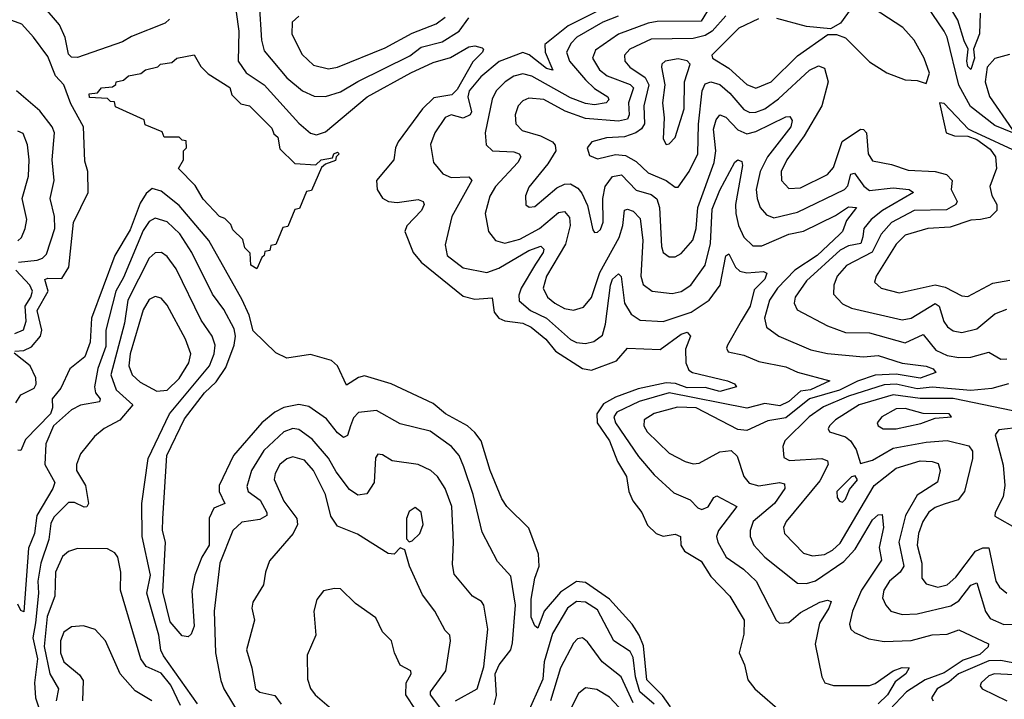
# Model space of a CAD drawing. Extents: x 1552033 to 1694788, y 811965 to 917215.
# Tile 517 of 632: x 1651091 to 1654387, y 895410 to 897683. Entities that reach past the tile are written whole.
import ezdxf

# ---------------------------------------------------------------- set-up
doc = ezdxf.new("R2010")
doc.units = 0

msp = doc.modelspace()

# ---------------------------------------------------------------- linework, layer by layer
at = {"layer": '0CON20XD'}
for points in [[(1654306, 897705), (1654304, 897636), (1654283.8, 897585), (1654286.4, 897555), (1654275, 897516.7), (1654265, 897526.7), (1654261.7, 897545), (1654266.2, 897585), (1654252, 897612), (1654231.7, 897681.7), (1654145, 897825.7)], [(1651808.4, 897765), (1651825.2, 897644.8), (1651822, 897545), (1651849.7, 897505), (1651909.3, 897465), (1652025, 897337.6), (1652065, 897304.1), (1652085, 897298.4), (1652115, 897308.1), (1652254.2, 897425), (1652400.3, 897505), (1652475, 897539.6), (1652533.3, 897556.7), (1652595, 897592.1), (1652614.6, 897595.4), (1652638.9, 897588.9), (1652643.8, 897585), (1652640.6, 897575), (1652607.9, 897542.1), (1652555, 897449.2), (1652537.7, 897432.3), (1652477.9, 897422.1), (1652439.9, 897385), (1652358.4, 897275), (1652348.8, 897255), (1652343.9, 897215), (1652285.9, 897145), (1652287.2, 897115), (1652305, 897085.9), (1652325.8, 897075), (1652355, 897071.3), (1652425, 897082), (1652442.2, 897075), (1652445.3, 897065), (1652436.6, 897045), (1652386.5, 896993.5), (1652380.7, 896975), (1652408.5, 896905), (1652435, 896872.2), (1652575, 896757.9), (1652615, 896748.4), (1652673, 896753), (1652679.2, 896705), (1652694.7, 896685), (1652715.4, 896675.4), (1652775, 896668.2), (1652803.2, 896655), (1652851.9, 896615), (1652884.9, 896574.9), (1652975, 896516.5), (1653005, 896510.8), (1653088.2, 896541.8), (1653125, 896584), (1653235, 896580), (1653305, 896631.8), (1653325, 896637.5), (1653336.2, 896625), (1653319.4, 896580.6), (1653320.7, 896535), (1653330.6, 896510.6), (1653342.8, 896502.8), (1653460, 896475), (1653483.8, 896465), (1653490, 896455), (1653435, 896439.8), (1653385, 896453.1), (1653325, 896451.6), (1653286.2, 896466.2), (1653255, 896468.7), (1653161.5, 896448.5), (1653085, 896420.5), (1653045, 896398.5), (1653023.1, 896365), (1653024.4, 896335), (1653064.9, 896275), (1653091.7, 896205), (1653122.7, 896155), (1653129.6, 896105), (1653143.9, 896073.9), (1653174, 896035), (1653192.8, 895992.7), (1653221.8, 895965), (1653245, 895955.2), (1653285, 895961.8), (1653302.5, 895955), (1653304.2, 895925), (1653315.8, 895905), (1653371.6, 895871.6), (1653405, 895820.4), (1653468.2, 895755), (1653516.1, 895675), (1653515, 895627.5), (1653498.8, 895565), (1653517.5, 895525), (1653528.5, 895475), (1653551.5, 895445), (1653644.3, 895365)], [(1651592.8, 897685), (1651578.4, 897671.6), (1651465, 897627.1), (1651435, 897609.6), (1651285, 897556.8), (1651265, 897558.4), (1651255, 897567.9), (1651243.4, 897623.4), (1651225, 897665.5), (1651169.7, 897729.7)], [(1651893, 897737), (1651900.6, 897615), (1651909.3, 897579.3), (1651985, 897489.3), (1652037.9, 897445), (1652077, 897427), (1652115, 897426.7), (1652165, 897441.9), (1652223.2, 897476.8), (1652397.2, 897562.8), (1652435, 897590.8), (1652505, 897609.6), (1652561.7, 897645), (1652595, 897689.3)], [(1653072.3, 897735), (1652927.3, 897662.7), (1652849.3, 897600.7), (1652850.2, 897575), (1652875.8, 897514.2), (1652855, 897520.2), (1652796, 897566), (1652775, 897573.1), (1652696.3, 897543.7), (1652635, 897492.5), (1652595.6, 897445), (1652591.4, 897425), (1652603, 897375), (1652599.4, 897365), (1652575, 897353.9), (1652535, 897364.7), (1652515, 897356.2), (1652480.3, 897305), (1652466.1, 897266.1), (1652476.2, 897205), (1652507.4, 897167.4), (1652535, 897155.9), (1652595, 897157.5), (1652604.6, 897145), (1652537.6, 897025), (1652515, 896930), (1652521.5, 896895), (1652575, 896852.9), (1652655, 896837.4), (1652695, 896852.3), (1652795, 896911.6), (1652835.2, 896925.2), (1652845.7, 896915.7), (1652843.8, 896905), (1652817.9, 896865)], [(1653402.6, 897727.4), (1653371.6, 897678.4), (1653225, 897677.3), (1653195, 897671.8), (1653095, 897634.8), (1653018.4, 897581.6), (1653008.9, 897555), (1653031.9, 897515), (1653057.3, 897495), (1653135, 897466), (1653145.9, 897455), (1653128.8, 897405), (1653131.5, 897365), (1653125, 897350.2), (1653095, 897343.7), (1652985, 897352.4), (1652917.2, 897377.2), (1652845, 897415.8), (1652795, 897420.7), (1652775, 897411.8), (1652759.4, 897395), (1652749.7, 897365), (1652752, 897335), (1652773, 897313), (1652834.7, 897295.3), (1652874.7, 897275), (1652883.4, 897263.4), (1652885.6, 897245), (1652859.1, 897200.9), (1652795, 897123.1), (1652783.7, 897093.7), (1652785, 897064.2), (1652796.4, 897056.4), (1652815, 897058.8), (1652889.3, 897120.7), (1652915, 897133.3), (1652935, 897133.7), (1652959.2, 897119.2), (1652972.9, 897102.8), (1652991.4, 897061.4), (1653010, 896980), (1653015, 896971.2), (1653025, 896972.5), (1653035, 896981.4), (1653044, 897006), (1653042.9, 897085), (1653050.5, 897125), (1653075, 897158.9), (1653105, 897164.3), (1653155, 897112.9), (1653205, 897098.5), (1653223.9, 897083.9), (1653232.5, 897055), (1653239.2, 896925), (1653245.4, 896905), (1653265, 896889.6), (1653285, 896890.3), (1653305, 896901.6), (1653344.3, 896945.7), (1653355.1, 896985), (1653361.1, 897055), (1653416, 897206), (1653421.2, 897245), (1653413.1, 897316.9), (1653422, 897348), (1653435, 897365.4), (1653455, 897356.7), (1653495, 897314.8), (1653525, 897301.7), (1653555, 897309.4), (1653655, 897358.4), (1653668.9, 897358.9), (1653676.2, 897346.2), (1653671.9, 897325), (1653594.5, 897225), (1653569.8, 897175), (1653556.7, 897115), (1653559.1, 897085), (1653569.7, 897055), (1653590.5, 897030.5), (1653615, 897020.7), (1653695, 897039.3), (1653851.3, 897115), (1653862.5, 897127.5), (1653873.1, 897166.9), (1653885, 897169.5), (1653916.4, 897126.4), (1653935, 897111.5), (1654015, 897120.4), (1654068.8, 897115), (1654083.1, 897105), (1653979.2, 897045), (1653941.3, 897015), (1653916.6, 896985), (1653913.2, 896956.8), (1653906, 896935), (1653865, 896926.7), (1653837.8, 896912.2), (1653725, 896809.8), (1653687.2, 896755), (1653683.5, 896735), (1653692.9, 896712.9), (1653795, 896659.3), (1653855, 896636.9), (1653935, 896635.9), (1654055, 896602.5), (1654115, 896629.7), (1654157.9, 896577.9), (1654195, 896559.6), (1654235, 896552.8), (1654275, 896554.8), (1654335, 896571.4), (1654375, 896548.2), (1654395, 896548.6)], [(1653555, 897454.7), (1653606.6, 897475), (1653695, 897562.5), (1653795.9, 897634.1), (1653825, 897634), (1653855, 897622.5), (1653935, 897542.5), (1653993.3, 897505), (1654055, 897482.5), (1654095, 897480), (1654125, 897470), (1654136, 897504), (1654118.6, 897555), (1654084.6, 897615), (1654046.7, 897656.7), (1653925, 897735.8)], [(1653885, 897736), (1653838.6, 897671.4), (1653805, 897652.5), (1653725, 897661), (1653625, 897687.5)], [(1654415.6, 897304.4), (1654355, 897329.7), (1654273.2, 897393.2), (1654234.2, 897464.3), (1654196, 897625), (1654185.2, 897645), (1654128.2, 897728.2)], [(1652025.3, 897694.7), (1652003.6, 897675), (1652002.5, 897635), (1652036.9, 897566.9), (1652075, 897531.6), (1652125, 897518.6), (1652155, 897524.8), (1652315, 897588.9), (1652405, 897638), (1652485, 897669.6), (1652515, 897691.2)], [(1653094.7, 897695), (1653042.9, 897675), (1652955.9, 897625), (1652936.5, 897605), (1652921.7, 897575), (1652931.2, 897545), (1652985, 897482), (1653015, 897453.3), (1653060, 897425), (1653063.1, 897415), (1653054.7, 897405.3), (1653015, 897398.3), (1652985, 897402.9), (1652935, 897422.2), (1652805, 897494.1), (1652775, 897502.1), (1652745.2, 897494.8), (1652715.9, 897475), (1652685.8, 897445), (1652672.3, 897417.7), (1652649.7, 897305), (1652652.9, 897265), (1652674.2, 897245), (1652745, 897241.1), (1652762.5, 897235), (1652768.9, 897225), (1652758.8, 897205), (1652683.8, 897125), (1652665, 897093.3), (1652649.5, 897035), (1652660, 896975), (1652683.5, 896945), (1652715.3, 896935.3), (1652765, 896948.6), (1652831.3, 896985), (1652895, 897038), (1652915, 897041.1), (1652931.6, 897021.6), (1652933.8, 896995), (1652918, 896932), (1652854.4, 896825), (1652843.8, 896785), (1652857.3, 896755), (1652881.8, 896735), (1652915, 896717.4), (1652945, 896711.4), (1652978.1, 896721.9), (1653005, 896753.5), (1653032.5, 896837.6), (1653097.9, 896955), (1653110, 896995), (1653115, 897045.6), (1653125, 897049.3), (1653145, 897043.1), (1653167.9, 897017.9), (1653176.7, 896945), (1653169.8, 896825), (1653177.9, 896797.9), (1653208, 896775), (1653275, 896767.4), (1653305, 896774.2), (1653338, 896795), (1653385, 896862.1), (1653402.8, 896935), (1653409.2, 897049.2), (1653435, 897112.8), (1653485, 897207.1), (1653495, 897214.4), (1653508.5, 897208.5), (1653510, 897195), (1653486.7, 897065), (1653487.9, 897035), (1653497.2, 896995), (1653515, 896955.4), (1653545, 896926.5), (1653575, 896927), (1653665, 896965.9), (1653715, 896975.9), (1653821.9, 897028.1), (1653865, 897057.8), (1653891.9, 897055), (1653858.8, 897011.2), (1653844.8, 896975), (1653835.2, 896965), (1653760.2, 896895), (1653685.1, 896844.9), (1653627.2, 896785), (1653600.6, 896745), (1653584.4, 896685), (1653591.1, 896655), (1653631.5, 896625), (1653739.2, 896579.2), (1653795, 896566.8), (1653915, 896555.8), (1653965, 896559.7), (1654045, 896534.2), (1654125, 896524.4), (1654148.9, 896515), (1654157.3, 896502.7), (1654105, 896484.3), (1654025, 896497.7), (1653955, 896494.3), (1653895, 896473.7), (1653835, 896444.2), (1653734.3, 896415), (1653655, 896351.8), (1653595, 896341), (1653525, 896308.8), (1653495, 896312.9), (1653355, 896385.1), (1653293.3, 896386.7), (1653215, 896366.1), (1653181.6, 896345), (1653179.7, 896325), (1653191.1, 896305), (1653265, 896233.2), (1653318.1, 896205), (1653345, 896197.9), (1653365, 896200.3), (1653435, 896237.6), (1653472.3, 896242.3), (1653493.1, 896223.1), (1653515.3, 896155), (1653533.1, 896133.1), (1653565, 896124.2), (1653634.7, 896134.7), (1653651.1, 896131.1), (1653652.6, 896115), (1653617.1, 896065), (1653545.8, 896005), (1653535.9, 895975), (1653536.5, 895955), (1653548, 895925), (1653585.3, 895885), (1653695, 895798.7), (1653725, 895796.8), (1653755, 895805.7), (1653849.6, 895870.4), (1653887.7, 895912.3), (1653945, 896010.5), (1653965, 896027.3), (1653977.6, 896027.6), (1653982, 895985), (1653967.5, 895917.5), (1653975.2, 895874.8), (1653908.6, 895775), (1653878.5, 895705), (1653869.1, 895660.9), (1653873.1, 895645), (1653885, 895632.9), (1653932.8, 895612.7), (1653985, 895603.4), (1654075, 895607), (1654145, 895625.2), (1654195, 895627.6), (1654235, 895641.9), (1654333.3, 895595), (1654332.6, 895585), (1654305, 895559.8), (1654249.5, 895540.5), (1654185, 895498.8), (1654121.3, 895475), (1654059.1, 895435), (1654002, 895375)], [(1653455, 897696.2), (1653409.2, 897645), (1653385, 897629.9), (1653345, 897620.7), (1653205, 897618.1), (1653132.9, 897585), (1653115.8, 897565), (1653116.7, 897545), (1653133.8, 897525), (1653185, 897489.7), (1653197, 897465), (1653179.7, 897395), (1653183, 897335), (1653172.1, 897317.9), (1653153.4, 897305), (1653115, 897291.5), (1653055, 897288.4), (1653005.8, 897275), (1652990.9, 897255), (1652998.6, 897228.6), (1653025, 897217.3), (1653085, 897232.7), (1653119, 897229), (1653155, 897209), (1653195, 897170.9), (1653255, 897145.6), (1653285, 897122.5), (1653295, 897122.9), (1653332.4, 897175), (1653360.8, 897235), (1653363.3, 897333.3), (1653375.8, 897445), (1653385, 897468.6), (1653405, 897475.8), (1653435, 897466.1), (1653468, 897438), (1653515, 897382.6), (1653535, 897372.9), (1653555, 897373.8), (1653585, 897385.2), (1653631.3, 897418.7), (1653735, 897514.3), (1653765, 897529.3), (1653785, 897520.6), (1653796.8, 897475), (1653776.5, 897395), (1653717, 897295), (1653659.2, 897215), (1653639.8, 897175), (1653640.6, 897145), (1653665, 897118.9), (1653705, 897121.2), (1653795, 897165.2), (1653815, 897189.1), (1653843.9, 897276.1), (1653905, 897317.2), (1653915.7, 897315.7), (1653925.3, 897305), (1653931.4, 897235), (1653945, 897211.2), (1654009.3, 897199.3), (1654065, 897179.4), (1654155, 897176), (1654193.1, 897165), (1654212.7, 897145), (1654208.8, 897115), (1654229.1, 897075), (1654224.5, 897065), (1654193, 897047), (1654085, 897044.5), (1654009.6, 897005), (1653974.3, 896965.7), (1653943.9, 896906.1), (1653858.9, 896861.1), (1653826.8, 896825), (1653816.5, 896795), (1653814.6, 896765), (1653845, 896732.6), (1653875, 896717.8), (1654045, 896679.6), (1654075, 896685.2), (1654155, 896734.3), (1654168.3, 896725), (1654184, 896674), (1654196.2, 896656.2), (1654215, 896642.7), (1654245, 896637.4), (1654295, 896648.9), (1654355, 896699.1), (1654395, 896714.6)], [(1653564.2, 897685.8), (1653498.4, 897655), (1653407.5, 897565), (1653410.6, 897555), (1653465, 897521.6), (1653525, 897466.5), (1653555, 897454.7)], [(1651075.5, 896574.5), (1651105, 896576.2), (1651131.2, 896588.8), (1651161.4, 896625), (1651165.1, 896645.1), (1651150, 896710), (1651186.3, 896775), (1651175.3, 896814.7), (1651185, 896818.5), (1651232.4, 896817.6), (1651255.6, 896855), (1651271.6, 897005), (1651320.3, 897105), (1651318.8, 897175), (1651309.5, 897209.5), (1651304.5, 897324.5), (1651262, 897402), (1651239.4, 897465), (1651211.2, 897495), (1651185, 897560), (1651138, 897625), (1651098, 897668), (1651065, 897680.3)], [(1651885, 896850), (1651865, 896862.5), (1651862.5, 896902.5), (1651845, 896920), (1651838.3, 896948.3), (1651805, 896980), (1651798.3, 896998.3), (1651778.3, 897018.3), (1651760, 897025), (1651705, 897082.5), (1651678.3, 897128.3), (1651622.5, 897185), (1651640, 897215), (1651640, 897245), (1651650, 897255), (1651648.3, 897278.3), (1651635, 897280), (1651625, 897290), (1651575, 897290), (1651568.3, 897308.3), (1651511.7, 897331.7), (1651508.3, 897348.3), (1651411.7, 897391.7), (1651408.3, 897408.3), (1651395, 897410), (1651385, 897420), (1651325, 897422.5), (1651323.8, 897435), (1651351.7, 897438.3), (1651365, 897455.6), (1651401.7, 897458.3), (1651413, 897467), (1651413.8, 897475), (1651438.8, 897481.2), (1651455, 897495.5), (1651497, 897503), (1651512.5, 897515), (1651554.1, 897525.9), (1651562.5, 897535), (1651600, 897540), (1651617.5, 897555), (1651675, 897566.2), (1651697, 897527), (1651721.7, 897501.7), (1651795, 897456.7), (1651801.7, 897431.7), (1651831.7, 897401.7), (1651860, 897395), (1651935, 897320), (1651941.7, 897301.7), (1651955, 897290), (1651961.7, 897251.7), (1652011.7, 897201.7), (1652082.5, 897197.5), (1652100, 897215), (1652138.3, 897221.7), (1652142.5, 897235), (1652155, 897240), (1652160, 897235), (1652150, 897225), (1652148.3, 897211.7), (1652115, 897200), (1652101.7, 897188.3), (1652068.3, 897111.7), (1652051.7, 897108.3), (1652028.3, 897051.7), (1652011.7, 897048.3), (1651988.3, 896991.7), (1651971.7, 896988.3), (1651948.3, 896931.7), (1651931.7, 896928.3), (1651928.3, 896911.7), (1651911.7, 896908.3), (1651910, 896895), (1651901.7, 896888.3), (1651885, 896850)], [(1653255, 897265.8), (1653265, 897268.1), (1653285, 897289.2), (1653315.2, 897385), (1653316.4, 897475), (1653335.4, 897535), (1653325.7, 897545.7), (1653295, 897552), (1653251.4, 897545), (1653240.4, 897535), (1653239.1, 897525), (1653250.4, 897465), (1653243, 897405), (1653248.4, 897355), (1653244.6, 897285), (1653255, 897265.8)], [(1654403.7, 897566.4), (1654355, 897553.3), (1654329, 897525), (1654323, 897475), (1654336.6, 897426.6), (1654414.6, 897315)], [(1651087.3, 896872.7), (1651149.4, 896879.4), (1651167.3, 896885), (1651180.7, 896899.3), (1651209.3, 896985), (1651207.8, 897025), (1651193.5, 897085), (1651206.6, 897145), (1651200.3, 897215), (1651207.6, 897305), (1651199.4, 897325), (1651158.9, 897378.9), (1651080.9, 897445)], [(1654444.1, 897234.1), (1654280, 897310), (1654266.9, 897316.9), (1654185, 897402.5), (1654170, 897405), (1654192, 897305), (1654220, 897295), (1654265, 897293.8), (1654295, 897282.5), (1654339.9, 897249.9), (1654357.7, 897225), (1654360.3, 897185), (1654338.6, 897125), (1654344.7, 897095), (1654362, 897065), (1654361.3, 897045), (1654338.1, 897021.9), (1654307.5, 897015)], [(1651085, 896943.4), (1651097.3, 896955), (1651109.7, 896985), (1651114.7, 897015), (1651099.1, 897085), (1651120.2, 897159.8), (1651122.5, 897215), (1651117.6, 897265), (1651103, 897303), (1651085, 897310)], [(1653269.6, 895385), (1653242.6, 895422.6), (1653189.8, 895475), (1653178.7, 895588.7), (1653165, 895624.7), (1653140.7, 895660.7), (1653065.3, 895745.3), (1652985, 895801.1), (1652955, 895804.4), (1652901.7, 895768.3), (1652846.7, 895705), (1652825, 895647.5), (1652815, 895655.6), (1652803.5, 895685), (1652803.5, 895745), (1652815.2, 895815), (1652829.4, 895855), (1652827.6, 895895), (1652795, 895981.9), (1652722.2, 896055), (1652705, 896080.8), (1652665.8, 896175), (1652636.2, 896275), (1652615, 896302.4), (1652589.6, 896325), (1652516.6, 896365), (1652475, 896399.6), (1652335, 896464.7), (1652245, 896492.2), (1652225, 896486.7), (1652185, 896460.8), (1652155, 896525.3), (1652135, 896542.8), (1652065, 896563.5), (1651985, 896550.9), (1651948.8, 896568.8), (1651873, 896643), (1651859.6, 896695), (1651836.1, 896746.1), (1651724.8, 896945), (1651625, 897062.2), (1651565, 897109.8), (1651535, 897118.1), (1651515, 897102.1), (1651495, 897069.3), (1651460.6, 896980.6), (1651410.1, 896895), (1651331.4, 896685), (1651326.7, 896605), (1651309.5, 896555), (1651258.8, 896515), (1651229, 896451), (1651199.6, 896415), (1651201.4, 896385), (1651194.9, 896365), (1651111, 896279), (1651095, 896242.5), (1651085, 896243.3)], [(1652678.8, 895391.2), (1652687.5, 895422.5), (1652682.7, 895495), (1652696.3, 895525), (1652734.8, 895575), (1652741.2, 895598.8), (1652750.6, 895725), (1652735, 895821.4), (1652690.5, 895870.5), (1652638.9, 895968.9), (1652609.1, 896095), (1652577.5, 896187.5), (1652561.6, 896225), (1652536, 896256), (1652465, 896306.6), (1652365, 896331.2), (1652285, 896375.8), (1652225, 896369.5), (1652208.5, 896351.5), (1652198, 896325), (1652188, 896292), (1652175, 896286.2), (1652155, 896301.1), (1652118.4, 896348.4), (1652059.1, 896389.1), (1652025, 896396.1), (1651975, 896385.6), (1651945, 896370.9), (1651901.9, 896335), (1651806.3, 896225), (1651758.5, 896125), (1651758.9, 896105), (1651777.7, 896065), (1651741.1, 896048.9), (1651725, 896015.8), (1651725.3, 895925), (1651700.9, 895885), (1651677.6, 895825), (1651667, 895773), (1651675.2, 895654.8), (1651665, 895628), (1651655, 895619.2), (1651635, 895622.5), (1651595, 895668.5), (1651569.8, 895769.8), (1651579.3, 895935), (1651568.8, 895975), (1651570.8, 896015), (1651583.5, 896225), (1651642.3, 896347.7), (1651709.8, 896435), (1651748.6, 896471.4), (1651780.7, 896519.3), (1651809.1, 896595), (1651813.4, 896625), (1651809.3, 896649.3), (1651775, 896713.3), (1651736.9, 896765), (1651667.1, 896905), (1651626.9, 896966.9), (1651585, 897007.5), (1651545, 897018.8), (1651525, 897008.1), (1651505, 896978.4), (1651439.1, 896820.9), (1651413.2, 896775), (1651379.2, 896645), (1651379.4, 896590.6), (1651353.3, 896516.7), (1651341.6, 896455), (1651344.6, 896434.6), (1651360.5, 896415), (1651358.5, 896405), (1651295, 896394), (1651265, 896377.7), (1651204.3, 896325), (1651179, 896265), (1651175.1, 896195.1), (1651209, 896135), (1651202.5, 896115), (1651148.3, 896025), (1651141, 895965), (1651121, 895915), (1651105, 895702), (1651095, 895707.1), (1651085, 895728.5)], [(1654307.5, 897015), (1654275, 897012.3), (1654205, 896989.6), (1654131.2, 896985), (1654055, 896962.7), (1654025, 896932.3), (1653957.3, 896825), (1653952.5, 896805), (1653974.3, 896785), (1654035, 896769.7), (1654155.8, 896795.8), (1654188.8, 896788.8), (1654245, 896760), (1654265, 896757.3), (1654348.2, 896801.8), (1654405, 896812.1)], [(1651686.4, 895395), (1651572.6, 895555), (1651564.1, 895574.1), (1651557.2, 895625), (1651517.3, 895765), (1651528.7, 895825), (1651501.2, 895955), (1651499.5, 896065), (1651521.6, 896215), (1651593.2, 896365), (1651726.3, 896525), (1651742.5, 896565), (1651745.6, 896595), (1651735.7, 896625), (1651698.4, 896678.4), (1651615, 896850), (1651585, 896891.5), (1651565.7, 896905), (1651545, 896903.3), (1651524.8, 896885), (1651453.4, 896745), (1651442.1, 896667.9), (1651396.2, 896495), (1651414.3, 896445), (1651470, 896395), (1651426.9, 896343.1), (1651374.2, 896315.8), (1651341.5, 896288.5), (1651295, 896230.8), (1651281.2, 896195), (1651281.8, 896175), (1651312, 896125), (1651321.9, 896065), (1651316, 896054), (1651307, 896053), (1651275, 896067.9), (1651255, 896068), (1651205, 896018.7), (1651195, 895997.5), (1651188.9, 895945), (1651162.3, 895865), (1651151.8, 895805), (1651154.5, 895765), (1651144.5, 895665.5), (1651134.9, 895615), (1651151.4, 895545), (1651140.7, 895465), (1651143.8, 895415), (1651164.2, 895354.2)], [(1652817.9, 896865), (1652769.5, 896785), (1652761.7, 896761.7), (1652762.8, 896742.8), (1652800.5, 896710.5), (1652855, 896684.9), (1652935, 896613.1), (1652955, 896603.3), (1652985, 896600.2), (1653013, 896607), (1653041.5, 896628.5), (1653052.2, 896665), (1653068.1, 896795), (1653075, 896815.3), (1653095, 896832.9), (1653104.7, 896824.7), (1653115.4, 896735.4), (1653137.7, 896697.7), (1653167.7, 896677.7), (1653245, 896674), (1653338.5, 896705), (1653398.7, 896745), (1653435.8, 896795), (1653455, 896893.8), (1653465, 896900.5), (1653487, 896855), (1653501.7, 896841.7), (1653525, 896837), (1653580.5, 896840.5), (1653591.4, 896835), (1653585.3, 896815), (1653549.9, 896780.1), (1653535.6, 896725), (1653506.3, 896675), (1653460.4, 896595), (1653456.7, 896585), (1653462.2, 896572.2), (1653515, 896561.1), (1653565, 896539.6), (1653655, 896521.8), (1653694.5, 896504.5), (1653802.5, 896475), (1653737.5, 896445), (1653705, 896441.2), (1653665, 896405.6), (1653635, 896391.8), (1653585, 896399.9), (1653525, 896383.3), (1653265, 896434.6), (1653165, 896405.7), (1653089.9, 896370.1), (1653080, 896355), (1653085.2, 896335), (1653162, 896222), (1653215, 896160.8), (1653281, 896101), (1653335, 896077.7), (1653360.7, 896050.7), (1653374.8, 896044.8), (1653395, 896053.2), (1653414.8, 896085.2), (1653425, 896090.8), (1653491.5, 896055), (1653429.8, 895975), (1653423.1, 895955), (1653427.6, 895935), (1653455.9, 895885), (1653513.5, 895845), (1653556.5, 895805), (1653622.9, 895675), (1653634.3, 895665), (1653665, 895666.7), (1653705, 895700), (1653769.4, 895735), (1653795, 895741.1), (1653806.9, 895736.9), (1653799.7, 895715), (1653768.1, 895665), (1653754.1, 895594.1), (1653775.7, 895485), (1653786.2, 895465), (1653815, 895456.5), (1653935, 895456), (1653955, 895462.8), (1654015, 895505.3), (1654045, 895516.2), (1654068.8, 895515), (1654057.3, 895495), (1654021.9, 895468.1), (1653995.4, 895425), (1653965, 895394.2)], [(1651075, 896633.1), (1651103.9, 896646.1), (1651113.1, 896675), (1651109.3, 896725), (1651128.8, 896755), (1651133.8, 896775), (1651125.5, 896795), (1651077.9, 896845)], [(1651550.7, 896440.7), (1651585, 896444.1), (1651625, 896483.2), (1651657.4, 896535), (1651663.9, 896565), (1651645.7, 896615), (1651585, 896728.5), (1651565, 896752.1), (1651545, 896756.8), (1651525, 896746.8), (1651505, 896712.2), (1651460.7, 896565), (1651456.4, 896525), (1651468.1, 896495), (1651495, 896470.5), (1651550.7, 896440.7)], [(1651078.1, 896401.9), (1651095, 896428), (1651139.2, 896450.8), (1651146.4, 896463.6), (1651145.8, 896485), (1651125.8, 896525.7), (1651072.2, 896567.8)], [(1654400.6, 896465), (1654345, 896449.8), (1654275, 896442.6), (1654145, 896454.1), (1654095, 896448.9), (1654025, 896463.7), (1653985, 896462.2), (1653865, 896424), (1653781.9, 896388.1), (1653734, 896355), (1653652.5, 896275), (1653645.3, 896255), (1653648.7, 896218.7), (1653668.3, 896208.3), (1653775.9, 896215.9), (1653795, 896207.5), (1653797.5, 896195), (1653768.8, 896141.2), (1653656.4, 896005), (1653647.9, 895985), (1653651.2, 895965), (1653715, 895898.9), (1653745, 895889.6), (1653785, 895894.5), (1653811.7, 895908.3), (1653837.3, 895932.7), (1653904.3, 896045.7), (1653951.6, 896125), (1654025, 896183.5), (1654105, 896207.5), (1654145, 896205.8), (1654165, 896198.2), (1654172.4, 896175), (1654163.5, 896136.5), (1654095, 896093.3), (1654055.5, 896025), (1654033.9, 895935), (1654050.5, 895855), (1654038.7, 895835), (1654002.5, 895805), (1653983, 895775), (1653978.8, 895748.8), (1653990.5, 895725), (1654006.9, 895705), (1654045, 895693.3), (1654095, 895696.3), (1654207.7, 895722.3), (1654235, 895739.4), (1654275, 895791.9), (1654295, 895799.6), (1654323.3, 895703.3), (1654339.7, 895679.7), (1654385, 895660.6), (1654445, 895660.8)], [(1654415, 896374.3), (1654215, 896415.9), (1654105, 896416.5), (1654015, 896428.3), (1653900.6, 896395), (1653822.2, 896345), (1653802.1, 896325), (1653797.5, 896315), (1653801.4, 896305), (1653855, 896288.1), (1653872.1, 896275), (1653891.2, 896245), (1653905, 896199.2), (1653945, 896209.7), (1654015, 896249.7), (1654125, 896270.6), (1654195, 896275.4), (1654268.2, 896258.2), (1654279.7, 896239.7), (1654280.4, 896215), (1654253.5, 896105), (1654232.3, 896077.7), (1654185, 896062.1), (1654155, 896051), (1654134.5, 896035.5), (1654113.5, 896005), (1654099.2, 895965), (1654094.8, 895925), (1654110.6, 895865), (1654110.9, 895815), (1654125, 895796.2), (1654164.7, 895784.7), (1654195, 895792.5), (1654225, 895818.6), (1654289.8, 895905), (1654315, 895917.1), (1654335, 895916.9), (1654358.1, 895805), (1654370.3, 895785), (1654395, 895764.7)], [(1654025, 896314.2), (1654107.5, 896332.5), (1654155, 896350), (1654210, 896355), (1654202.5, 896365), (1654115, 896366), (1654055, 896383.2), (1654025, 896382), (1653976.4, 896355), (1653961.5, 896335), (1653964.4, 896325), (1653980.8, 896315), (1654025, 896314.2)], [(1652550, 895405), (1652622.9, 895445), (1652645, 895518.6), (1652658.4, 895645), (1652644.7, 895724.7), (1652636.6, 895736.6), (1652606.4, 895755), (1652545, 895828.6), (1652539.5, 895860.5), (1652543.7, 895935), (1652538.1, 896055), (1652515, 896115.4), (1652489.1, 896155), (1652467.1, 896175), (1652425, 896195.8), (1652337.7, 896207.7), (1652305, 896227.5), (1652290, 896230), (1652282.5, 896217.5), (1652277.5, 896135), (1652253.3, 896096.7), (1652223.1, 896093.1), (1652195, 896111.8), (1652150.6, 896170.6), (1652125, 896216.8), (1652069.9, 896279.9), (1652025, 896312.6), (1652005, 896316.1), (1651975, 896304.3), (1651907.9, 896242.1), (1651866.9, 896175), (1651851.6, 896121.6), (1651855.9, 896105), (1651895.6, 896075.6), (1651918.8, 896035), (1651918.4, 896025), (1651895, 896011), (1651835, 896002.8), (1651804.7, 895975), (1651761.6, 895865), (1651741.6, 895705), (1651746.7, 895565), (1651765, 895473.3), (1651774.9, 895445), (1651829.7, 895355)], [(1654445, 896320.2), (1654368.8, 896311.2), (1654355.6, 896295), (1654382.7, 896192.7), (1654388.7, 896125), (1654383.2, 896086.8), (1654356, 896035), (1654355, 896022.5), (1654429.7, 895979.7)], [(1652541.6, 895325), (1652465.8, 895425), (1652465.9, 895435), (1652517.6, 895505), (1652532.7, 895605), (1652530.5, 895625), (1652515, 895640.5), (1652480.8, 895705), (1652439.8, 895759.8), (1652395.7, 895855), (1652380, 895910), (1652365, 895916.2), (1652344.4, 895895.6), (1652325, 895897.5), (1652222.1, 895962.1), (1652155, 895989.1), (1652132.6, 896022.6), (1652115, 896094.5), (1652075, 896175.3), (1652045, 896210), (1652005, 896220.5), (1651985, 896214.2), (1651962.4, 896195), (1651946.1, 896165), (1651943.5, 896145), (1651975, 896072.5), (1652018.8, 896015), (1652020.8, 895995), (1652006.2, 895965), (1651927.4, 895872.6), (1651913.5, 895835), (1651907.1, 895792.9), (1651871.5, 895735), (1651868.5, 895715), (1651876.9, 895675), (1651850.4, 895575), (1651867.9, 895515)], [(1653845, 896069.6), (1653855, 896079.1), (1653868.3, 896111.7), (1653895, 896144.4), (1653887.6, 896157.6), (1653875, 896154.5), (1653826.5, 896105), (1653827.3, 896085), (1653835, 896072.5), (1653845, 896069.6)], [(1652395, 895936.7), (1652405, 895940), (1652430.6, 895965), (1652441.2, 895995), (1652435, 896036), (1652415, 896051.4), (1652395, 896038.6), (1652385.5, 896015), (1652386.2, 895946.2), (1652395, 895936.7)], [(1651629.1, 895389.1), (1651596.8, 895456.8), (1651565, 895497.2), (1651515, 895519.2), (1651497.2, 895545), (1651428.8, 895775), (1651430, 895835), (1651419.2, 895885), (1651409.5, 895899.5), (1651385, 895913.5), (1651285, 895913.8), (1651255, 895904.7), (1651235, 895888), (1651210.8, 895835), (1651209.4, 895755), (1651182.8, 895687.2), (1651173, 895587), (1651191.7, 895495), (1651220.9, 895445), (1651213.6, 895405)], [(1652415.9, 895375.9), (1652383.8, 895425), (1652384.7, 895465.3), (1652401.9, 895495), (1652400, 895505), (1652364.6, 895524.6), (1652345.6, 895565), (1652335.4, 895605.4), (1652305, 895635.8), (1652282.8, 895682.8), (1652215, 895730.8), (1652165, 895779.2), (1652145, 895780.8), (1652107.7, 895772.3), (1652085.7, 895744.3), (1652075.5, 895704.5), (1652082.2, 895625), (1652053, 895557), (1652055, 895477.5), (1652065, 895446), (1652080.5, 895425), (1652158.3, 895358.3)], [(1653215, 895394.1), (1653167.1, 895435), (1653152.4, 895485), (1653145, 895550), (1653135, 895570.3), (1653079.6, 895605), (1653025, 895709.5), (1652985, 895734.3), (1652955, 895737.5), (1652925, 895715.3), (1652875, 895630.4), (1652846.9, 895535), (1652842.4, 895477.6), (1652787.6, 895355)], [(1651533.1, 895405), (1651477.9, 895437.9), (1651427.1, 895495), (1651378.8, 895605), (1651343.9, 895643.9), (1651305, 895656.2), (1651265, 895652.7), (1651239.1, 895635), (1651228.3, 895605), (1651227.6, 895565), (1651239.5, 895535), (1651291.2, 895491.2), (1651303.3, 895473.3), (1651301.2, 895405)], [(1653145, 895398.6), (1653104.6, 895484.6), (1653040.3, 895535), (1652992.1, 895602.1), (1652975, 895615.5), (1652958.3, 895611.7), (1652945, 895597.5), (1652901.1, 895515), (1652868.1, 895405)], [(1651867.9, 895515), (1651880.6, 895445), (1651895, 895433.8), (1651945, 895423.1), (1651966.1, 895393.9)], [(1654495, 895516.8), (1654375, 895539.6), (1654335, 895538.4), (1654233.5, 895495), (1654202, 895468), (1654161.6, 895445), (1654143.2, 895415), (1654148.9, 895405)], [(1654505, 895486.9), (1654353.8, 895495), (1654335, 895488.1), (1654309.6, 895465), (1654306.2, 895455), (1654313.1, 895445), (1654394.7, 895405)], [(1653175, 895300.3), (1653065, 895416.8), (1653022.9, 895442.9), (1652985, 895448.2), (1652961, 895429), (1652933.4, 895375)]]:
    msp.add_lwpolyline(points, dxfattribs=at)

doc.saveas('drawing.dxf')
